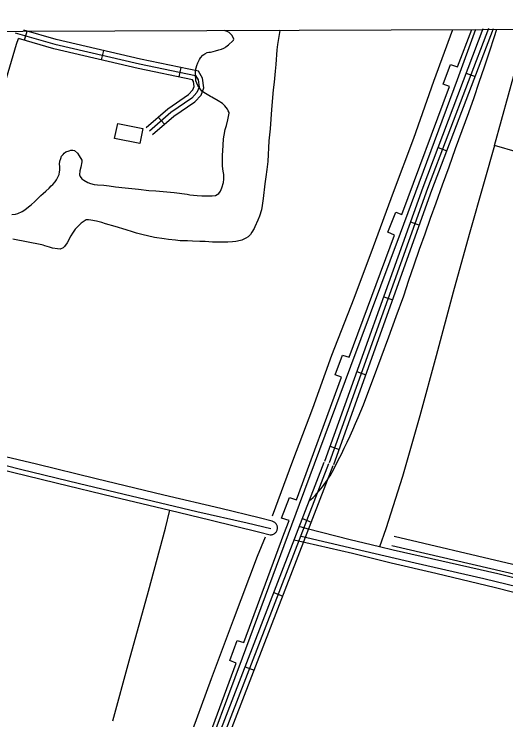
# Model space of a CAD drawing. Extents: x 3392644 to 3430565, y 576657 to 602123.
# Drawn here: x 3413511 to 3415060, y 598121 to 600343 of the extents above; entities that cross this region are included whole.
import ezdxf

# ---------------------------------------------------------------- set-up
doc = ezdxf.new("R2010")
doc.units = 0
for name, color, linetype in [('V-BLDG-OTLN', 7, 'Continuous'), ('V-DTCH-CNTR', 7, 'Continuous'), ('V-GRID-FRAM', 7, 'Continuous'), ('V-ROAD-CNTR', 7, 'Continuous'), ('V-SITE-VEGE', 7, 'Continuous'), ('V-TOPO-SHOR', 7, 'Continuous'), ('V-UTIL-LINE', 7, 'Continuous')]:
    doc.layers.add(name, color=color, linetype=linetype)

msp = doc.modelspace()

# ---------------------------------------------------------------- linework, layer by layer
at = {"layer": 'V-BLDG-OTLN'}
msp.add_lwpolyline([(3413838, 599998.7), (3413916.8, 599982.8), (3413907.3, 599935.5), (3413827.5, 599951.5)], close=True, dxfattribs=at)
at = {"layer": 'V-DTCH-CNTR'}
for points in [[(3414439.5, 598808.7), (3414446.1, 598814.9), (3414452.6, 598821.2), (3414459, 598827.7), (3414465.1, 598834.4), (3414471.1, 598841.2), (3414477, 598848.1), (3414482.6, 598855.2), (3414488.1, 598862.5), (3414493.4, 598869.8), (3414498.5, 598877.3), (3414503.4, 598885), (3414508.2, 598892.7), (3414512.7, 598900.6), (3414522.6, 598919.4), (3414532.3, 598938.4), (3414541.9, 598957.4), (3414551.2, 598976.6), (3414560.4, 598995.8), (3414569.3, 599015.1), (3414578.1, 599034.5), (3414586.7, 599054), (3414595.1, 599073.6), (3414603.3, 599093.2), (3414611.3, 599113), (3414619.1, 599132.8), (3414643.3, 599197.3), (3414667.3, 599261.8), (3414691.1, 599326.5), (3414714.7, 599391.2), (3414738.1, 599456), (3414754.6, 599504.9), (3414771.3, 599553.8), (3414788.3, 599602.6), (3414805.5, 599651.4), (3414822.9, 599700), (3414840.6, 599748.5), (3414860.8, 599805.5), (3414881.1, 599862.5), (3414901.7, 599919.3), (3414922.6, 599976.1), (3414943.6, 600032.8), (3414960.1, 600080.5), (3414976.4, 600128.3), (3414992.5, 600176.2), (3415008.3, 600224.1), (3415023.9, 600272.2), (3415030.6, 600292), (3415031.4, 600294.3)], [(3416066.2, 599662.1), (3415880.3, 599709.5), (3415870.6, 599711.9), (3415719.9, 599750.6), (3415615.8, 599777.7), (3415455.9, 599817.6), (3415246.4, 599868.9), (3415096.7, 599908), (3415024.5, 599928.7), (3415067.9, 600089.1), (3415124.9, 600294.6)], [(3415024.5, 599928.7), (3414991.2, 599814.6), (3414944.1, 599648.9), (3414894.4, 599467.8), (3414840.9, 599267.2), (3414789.3, 599077.9), (3414734.7, 598887.4), (3414682.2, 598723), (3414662.5, 598665.8)], [(3413155.2, 598989.1), (3413193.2, 598978.8), (3413274.1, 598956.9), (3413457.6, 598913.1), (3413643.5, 598867.5), (3413825.2, 598823.2), (3414002.1, 598781.1)], [(3413822.1, 598118.4), (3413873.7, 598307.7), (3413934.1, 598526.1), (3413987.6, 598724.3), (3414002.1, 598781.1), (3414127.1, 598751.3), (3414285.1, 598712), (3414317.6, 598703.8), (3414319.8, 598703.8), (3414321.9, 598704), (3414324, 598704.4), (3414326, 598705), (3414328, 598705.8), (3414329.9, 598706.8), (3414331.6, 598708), (3414333.3, 598709.3), (3414334.8, 598710.8), (3414336.1, 598712.5), (3414337.3, 598714.2), (3414338.3, 598716.1), (3414339.2, 598718.1), (3414339.8, 598720.1), (3414340.2, 598722.2), (3414340.4, 598724.3), (3414340.5, 598726.4), (3414340.3, 598728.5), (3414339.9, 598730.6), (3414339.3, 598732.7), (3414338.5, 598734.6), (3414337.5, 598736.5), (3414336.3, 598738.3), (3414335, 598739.9), (3414333.5, 598741.5), (3414331.9, 598742.8), (3414330.1, 598744), (3414328.2, 598745), (3414326.3, 598745.9), (3414324.2, 598746.5), (3414283.4, 598757.8), (3414162.6, 598787), (3413982.7, 598828.4), (3413770.1, 598879.7), (3413581.9, 598926), (3413407.8, 598966.7)], [(3415089.7, 598567.7), (3415035, 598581.2), (3414704.6, 598655.7), (3414662.5, 598665.8), (3414614.2, 598677.5), (3414569.1, 598688.6), (3414524, 598700), (3414479, 598711.5), (3414434.1, 598723.2), (3414409.2, 598730.5)], [(3414392.9, 598688.2), (3414577.1, 598645.6), (3414698.4, 598615.8), (3414839.3, 598582.8), (3415027.6, 598538.3), (3415196.3, 598495.3), (3415388.1, 598449.6), (3415666.1, 598381.5), (3415674.6, 598379.3), (3415645.5, 598261.5), (3415595.7, 598074.5)]]:
    msp.add_lwpolyline(points, dxfattribs=at)
at = {"layer": 'V-GRID-FRAM'}
msp.add_lwpolyline([(3396720.3, 600227.7), (3428325.7, 600342.6), (3428399.7, 582159.3), (3396778.5, 582044.3), (3396720.3, 600227.7)], dxfattribs=at)
at = {"layer": 'V-ROAD-CNTR'}
for p, q in [((3413543.5, 600260.3), (3413551.8, 600289.2)), ((3413786.5, 600198.7), (3413793.3, 600228)), ((3414031, 600144.8), (3414037.1, 600174.2)), ((3414935.4, 600156.8), (3414963.4, 600146.1)), ((3413965.1, 600018.7), (3413984.8, 599996)), ((3414846.5, 599923.1), (3414874.5, 599912.5)), ((3414759.6, 599688.4), (3414787.8, 599678.3)), ((3414675.3, 599453.1), (3414703.5, 599442.9)), ((3414590.9, 599217.7), (3414619.2, 599207.6)), ((3414506.6, 598982.4), (3414534.9, 598972.2)), ((3414419.1, 598755.1), (3414447.1, 598744.2)), ((3414329, 598521.9), (3414357, 598511)), ((3414238.9, 598288.7), (3414266.9, 598277.8))]:
    msp.add_line(p, q, dxfattribs=at)
for points in [[(3413514.9, 600284.2), (3413639.7, 600248.4), (3413905.6, 600186.4), (3414082.6, 600149.3), (3414090.5, 600135.9), (3414093.7, 600112.8), (3414086.9, 600096), (3414070.5, 600078.2), (3414004.6, 600033), (3413937.1, 599974.6)], [(3413946.9, 599963.3), (3414013.7, 600021.1), (3414080.4, 600066.8), (3414099.8, 600087.9), (3414109.1, 600110.9), (3414104.9, 600140.9), (3414092.3, 600162.7), (3413908.8, 600201), (3413643.4, 600262.9), (3413542.1, 600292)], [(3414489.8, 598935.3), (3414799, 599798.5), (3414988.8, 600297.2)], [(3415004.9, 600297.3), (3414813.1, 599793.3), (3414503.9, 598930.2)], [(3414518, 598925.2), (3414827.2, 599788.1), (3415020.9, 600297.3)], [(3412574.6, 596753), (3412726.1, 597326.6), (3412947.4, 598148.9), (3413125.2, 598783.6), (3413244.5, 599252.4), (3413359.9, 599674.9), (3413471.6, 600087.1), (3413519.1, 600247.7), (3413524.8, 600265.7)], [(3413927.3, 599986), (3413995.4, 600044.9), (3414060.6, 600089.6), (3414074, 600104.2), (3414078.3, 600114.7), (3414076, 600130.9), (3414073, 600136), (3413902.3, 600171.7), (3413635.9, 600233.8), (3413524.8, 600265.7)], [(3413519.4, 596370.8), (3413543.9, 596437.1), (3413772.3, 597041.4), (3414116.2, 597971), (3414487.8, 598932.8)], [(3414501.8, 598927.3), (3414130.2, 597965.7), (3413786.4, 597036.1), (3413558, 596431.8), (3413532.8, 596363.9)], [(3413552.4, 596373.5), (3413572, 596426.5), (3413800.4, 597030.9), (3414144.2, 597960.4), (3414515.7, 598921.9)], [(3415518.9, 598509.7), (3415064.6, 598615.1), (3414707.9, 598698.8)], [(3415500.2, 598483.3), (3415057.8, 598585.9), (3414701.1, 598669.6)]]:
    msp.add_lwpolyline(points, dxfattribs=at)
at = {"layer": 'V-SITE-VEGE'}
for p, q in [((3414174.7, 600291.2), (3414348.4, 600291.8)), ((3414188.5, 600284.3), (3414174.7, 600291.2)), ((3414196.9, 600276.8), (3414188.5, 600284.3)), ((3414201.2, 600268.5), (3414196.9, 600276.8)), ((3414346.4, 600278.8), (3414341.1, 600247)), ((3414348.4, 600291.5), (3414346.4, 600278.8)), ((3414348.4, 600291.8), (3414348.4, 600291.5)), ((3414186.3, 600245.9), (3414200.5, 600258.7)), ((3414200.5, 600258.7), (3414202.2, 600261.1)), ((3414203.5, 600263.5), (3414201.2, 600268.5)), ((3414202.2, 600261.1), (3414203.5, 600263.5)), ((3414156.4, 600230.2), (3414163.9, 600232.5)), ((3414163.9, 600232.5), (3414171.7, 600235.6)), ((3414171.7, 600235.6), (3414176.3, 600238)), ((3414176.3, 600238), (3414178, 600239.5)), ((3414178, 600239.5), (3414186.3, 600245.9)), ((3414341.1, 600247), (3414338.7, 600229.9)), ((3414098.5, 600205.5), (3414106, 600213.5)), ((3414106, 600213.5), (3414111.5, 600217.4)), ((3414111.5, 600217.4), (3414118.9, 600221.3)), ((3414118.9, 600221.3), (3414124.7, 600222.4)), ((3414124.7, 600222.4), (3414129.6, 600222.7)), ((3414129.6, 600222.7), (3414138.3, 600225)), ((3414138.3, 600225), (3414145.3, 600227.2)), ((3414145.3, 600227.2), (3414156.4, 600230.2)), ((3414338.7, 600229.9), (3414335.5, 600183.7)), ((3414086.4, 600181.2), (3414089.9, 600189.7)), ((3414089.9, 600189.7), (3414094.6, 600199.4)), ((3414094.6, 600199.4), (3414098.5, 600205.5)), ((3414082.1, 600153.9), (3414082.4, 600166.1)), ((3414082.4, 600166.1), (3414086.4, 600181.2)), ((3414335.5, 600183.7), (3414333.8, 600162.8)), ((3414084, 600132.5), (3414082.1, 600153.9)), ((3414333.8, 600162.8), (3414330.1, 600128.9)), ((3414089.4, 600118.4), (3414084, 600132.5)), ((3414330.1, 600128.9), (3414327, 600104.4)), ((3414102, 600100.1), (3414089.4, 600118.4)), ((3414113.7, 600092.5), (3414102, 600100.1)), ((3414327, 600104.4), (3414321.4, 600041.9)), ((3414129.5, 600083.1), (3414113.7, 600092.5)), ((3414134.3, 600080.9), (3414129.5, 600083.1)), ((3414154.1, 600069.3), (3414134.3, 600080.9)), ((3414167.8, 600060.8), (3414154.1, 600069.3)), ((3414175, 600053.7), (3414167.8, 600060.8)), ((3414183, 600043.2), (3414175, 600053.7)), ((3414185.3, 600037.9), (3414183, 600043.2)), ((3414188.4, 600033.3), (3414185.3, 600037.9)), ((3414188.4, 600030.4), (3414188.4, 600033.3)), ((3414321.4, 600041.9), (3414317.8, 599981.8)), ((3414179.7, 599992.1), (3414184.6, 600009.6)), ((3414184.6, 600009.6), (3414188.4, 600030.4)), ((3414175.7, 599979.5), (3414179.7, 599992.1)), ((3414172.3, 599961.6), (3414175.7, 599979.5)), ((3414317.8, 599981.8), (3414313.6, 599944.2)), ((3414169.9, 599930.1), (3414170.4, 599950.6)), ((3414170.4, 599950.6), (3414172.3, 599961.6)), ((3414313.6, 599944.2), (3414310, 599879.2)), ((3414168.7, 599912.5), (3414169.9, 599930.1)), ((3413660.8, 599895.1), (3413665.9, 599901.1)), ((3413665.9, 599901.1), (3413668.8, 599905.2)), ((3413668.8, 599905.2), (3413674.2, 599909.1)), ((3413674.2, 599909.1), (3413684.1, 599912.2)), ((3413684.1, 599912.2), (3413689.9, 599914.5)), ((3413689.9, 599914.5), (3413696.1, 599914.3)), ((3413696.1, 599914.3), (3413701, 599913)), ((3413701, 599913), (3413710.6, 599905.4)), ((3413710.6, 599905.4), (3413716.1, 599897)), ((3414167.1, 599864.6), (3414167.9, 599898.2)), ((3414167.9, 599898.2), (3414168.7, 599912.5)), ((3413654.5, 599870.7), (3413654.7, 599879.3)), ((3413654.7, 599879.3), (3413657.8, 599888.6)), ((3413657.8, 599888.6), (3413660.8, 599895.1)), ((3413716.1, 599897), (3413724, 599882.9)), ((3413724.7, 599877.6), (3413721.4, 599860.5)), ((3413724, 599882.9), (3413724.7, 599877.6)), ((3414310, 599879.2), (3414306.9, 599853.4)), ((3413655.1, 599863.3), (3413654.5, 599870.7)), ((3413654.8, 599851), (3413655.1, 599863.3)), ((3413721.4, 599860.5), (3413718.2, 599849.5)), ((3414169.1, 599848.2), (3414167.1, 599864.6)), ((3414306.9, 599853.4), (3414304.3, 599830.6)), ((3413644.6, 599820.6), (3413650.2, 599831.1)), ((3413650.2, 599831.1), (3413652.8, 599838)), ((3413652.8, 599838), (3413653.9, 599846.6)), ((3413653.9, 599846.6), (3413654.8, 599851)), ((3413718.2, 599849.5), (3413717.5, 599837.2)), ((3413717.5, 599837.2), (3413719, 599831.4)), ((3413719, 599831.4), (3413724.2, 599824.3)), ((3414171.8, 599838.3), (3414169.1, 599848.2)), ((3414171.8, 599823.2), (3414171.8, 599838.3)), ((3413633.2, 599806.5), (3413640, 599814.5)), ((3413640, 599814.5), (3413644.6, 599820.6)), ((3413724.2, 599824.3), (3413731, 599819.7)), ((3413731, 599819.7), (3413743.1, 599812.4)), ((3413743.1, 599812.4), (3413752.1, 599809.3)), ((3413752.1, 599809.3), (3413763.5, 599806.2)), ((3414165.8, 599795.5), (3414171.1, 599812.9)), ((3414171.1, 599812.9), (3414171.8, 599823.2)), ((3414304.3, 599830.6), (3414301.3, 599808.1)), ((3413611, 599785.3), (3413621.1, 599795.3)), ((3413621.1, 599795.3), (3413627.8, 599801.7)), ((3413627.8, 599801.7), (3413633.2, 599806.5)), ((3413763.5, 599806.2), (3413774.1, 599805.1)), ((3413774.1, 599805.1), (3413793.3, 599803.8)), ((3413793.3, 599803.8), (3413810.5, 599802.2)), ((3413810.5, 599802.2), (3413830, 599799.2)), ((3413830, 599799.2), (3413861.1, 599796)), ((3413861.1, 599796), (3413881.9, 599793.4)), ((3413881.9, 599793.4), (3413902.8, 599791.3)), ((3413902.8, 599791.3), (3413935, 599788)), ((3413935, 599788), (3413957.1, 599786.3)), ((3414161.1, 599785.8), (3414165.8, 599795.5)), ((3414301.3, 599808.1), (3414295.6, 599762.4)), ((3413583.4, 599760.6), (3413595.5, 599771.4)), ((3413595.5, 599771.4), (3413602.6, 599778.2)), ((3413602.6, 599778.2), (3413611, 599785.3)), ((3413957.1, 599786.3), (3414015.1, 599780.7)), ((3414015.1, 599780.7), (3414056, 599775.6)), ((3414056, 599775.6), (3414064.5, 599774.2)), ((3414064.5, 599774.2), (3414087.8, 599772)), ((3414087.8, 599772), (3414102.1, 599771.2)), ((3414102.1, 599771.2), (3414121.8, 599770.7)), ((3414121.8, 599770.7), (3414134.5, 599770.8)), ((3414134.5, 599770.8), (3414145.2, 599772.2)), ((3414145.2, 599772.2), (3414155.5, 599778.1)), ((3414155.5, 599778.1), (3414161.1, 599785.8)), ((3413556.9, 599735.9), (3413564.5, 599742.3)), ((3413564.5, 599742.3), (3413576.6, 599753.4)), ((3413576.6, 599753.4), (3413583.4, 599760.6)), ((3414295.6, 599762.4), (3414292.6, 599739.9)), ((3413523.3, 599715.4), (3413536.9, 599721.2)), ((3413536.9, 599721.2), (3413545.2, 599726.4)), ((3413545.2, 599726.4), (3413556.9, 599735.9)), ((3414289.8, 599726.5), (3414284.5, 599706.9)), ((3414292.6, 599739.9), (3414289.8, 599726.5)), ((3413504.3, 599712.2), (3413515, 599712.8)), ((3413515, 599712.8), (3413523.3, 599715.4)), ((3414284.5, 599706.9), (3414279.2, 599694.4)), ((3413722, 599684.3), (3413710.6, 599673.5)), ((3413734.9, 599693.4), (3413722, 599684.3)), ((3413738.2, 599695), (3413734.9, 599693.4)), ((3413745.2, 599695.2), (3413738.2, 599695)), ((3413752.9, 599694.6), (3413745.2, 599695.2)), ((3413770.9, 599691.3), (3413752.9, 599694.6)), ((3413787.6, 599686.8), (3413770.9, 599691.3)), ((3413799.3, 599682.8), (3413787.6, 599686.8)), ((3413829.8, 599674.3), (3413799.3, 599682.8)), ((3414279.2, 599694.4), (3414269.7, 599673.3)), ((3413703.9, 599665.5), (3413695, 599653)), ((3413710.6, 599673.5), (3413703.9, 599665.5)), ((3413864, 599663.6), (3413829.8, 599674.3)), ((3413883.5, 599657), (3413864, 599663.6)), ((3413896.5, 599653.4), (3413883.5, 599657)), ((3413917.3, 599648.4), (3413896.5, 599653.4)), ((3414259.9, 599655.9), (3414255.2, 599649.1)), ((3414267.1, 599668.1), (3414259.9, 599655.9)), ((3414269.7, 599673.3), (3414267.1, 599668.1)), ((3413598.6, 599616.1), (3413507.4, 599634.7)), ((3413690.3, 599645), (3413677.9, 599622.7)), ((3413695, 599653), (3413690.3, 599645)), ((3413931.5, 599644.4), (3413917.3, 599648.4)), ((3413953.5, 599639.7), (3413931.5, 599644.4)), ((3413983.7, 599634.9), (3413953.5, 599639.7)), ((3413997.6, 599632.9), (3413983.7, 599634.9)), ((3414019.2, 599630.7), (3413997.6, 599632.9)), ((3414228.1, 599631.3), (3414224, 599629.8)), ((3414241.4, 599637.6), (3414228.1, 599631.3)), ((3414248, 599641.9), (3414241.4, 599637.6)), ((3414255.2, 599649.1), (3414248, 599641.9)), ((3413602.7, 599615.6), (3413598.6, 599616.1)), ((3413608.4, 599613.4), (3413602.7, 599615.6)), ((3413622.2, 599609.4), (3413608.4, 599613.4)), ((3413632.4, 599605.8), (3413622.2, 599609.4)), ((3413669.8, 599611.1), (3413666, 599607.5)), ((3413677.9, 599622.7), (3413669.8, 599611.1)), ((3414033.9, 599629.6), (3414019.2, 599630.7)), ((3414057.7, 599628.6), (3414033.9, 599629.6)), ((3414073.2, 599628.2), (3414057.7, 599628.6)), ((3414096.5, 599627.2), (3414073.2, 599628.2)), ((3414112.5, 599626.8), (3414096.5, 599627.2)), ((3414136.2, 599625.4), (3414112.5, 599626.8)), ((3414172.7, 599624.5), (3414136.2, 599625.4)), ((3414184.5, 599625), (3414172.7, 599624.5)), ((3414199.3, 599625.5), (3414184.5, 599625)), ((3414209.2, 599626.5), (3414199.3, 599625.5)), ((3414224, 599629.8), (3414209.2, 599626.5)), ((3413647.5, 599603.4), (3413632.4, 599605.8)), ((3413655.7, 599603.2), (3413647.5, 599603.4)), ((3413666, 599607.5), (3413655.7, 599603.2))]:
    msp.add_line(p, q, dxfattribs=at)
at = {"layer": 'V-TOPO-SHOR'}
for points in [[(3414325.2, 598763.4), (3414388.6, 598936.4), (3414451.9, 599102.4), (3414512.2, 599269.5), (3414582.2, 599448.4), (3414643.1, 599610.8), (3414705.8, 599782.1), (3414769.8, 599952.2), (3414833.3, 600131.7), (3414893.2, 600293.8)], [(3413186.6, 598996), (3413353.5, 598955.7), (3413531.5, 598910.5), (3413716.6, 598865.3), (3413902.3, 598821.1), (3414086.8, 598777.6), (3414245.5, 598741.6), (3414319.6, 598723.3)], [(3414415.4, 598699.5), (3414585.8, 598659.7), (3414773.9, 598616.1), (3414990.8, 598566.8), (3415171.8, 598522.2), (3415342.8, 598481.2), (3415522, 598435.4), (3415663.7, 598406.7)], [(3413917, 597676.7), (3413988.8, 597862), (3414058.3, 598047.9), (3414132.8, 598251.4), (3414202.2, 598436.1), (3414277.2, 598636.7), (3414303, 598697.7)]]:
    msp.add_lwpolyline(points, dxfattribs=at)
at = {"layer": 'V-UTIL-LINE'}
for points in [[(3414964.8, 600294), (3414906.8, 600135.3), (3414726.9, 599652.5), (3414570.2, 599234), (3414409.1, 598798.8), (3414229.9, 598315.3), (3414094.3, 597952.8), (3414007.2, 597715)], [(3414067.9, 597912.8), (3414210.9, 598300.2), (3414190.2, 598308.2), (3414213.4, 598371.2), (3414234.2, 598364.6), (3414360.4, 598706.3), (3414377.1, 598749.2), (3414353.5, 598756.5), (3414378.9, 598821.6), (3414400.3, 598813.6), (3414542.6, 599199.6), (3414522.5, 599206.9), (3414545.7, 599269.1), (3414566.5, 599262.6), (3414709.4, 599647.2), (3414688.7, 599655.9), (3414713.3, 599719.5), (3414732.7, 599712.2), (3414882.8, 600114.8), (3414862.8, 600122.1), (3414886, 600183.7), (3414907.4, 600176.4), (3414952.9, 600294)]]:
    msp.add_lwpolyline(points, dxfattribs=at)

doc.saveas('drawing.dxf')
